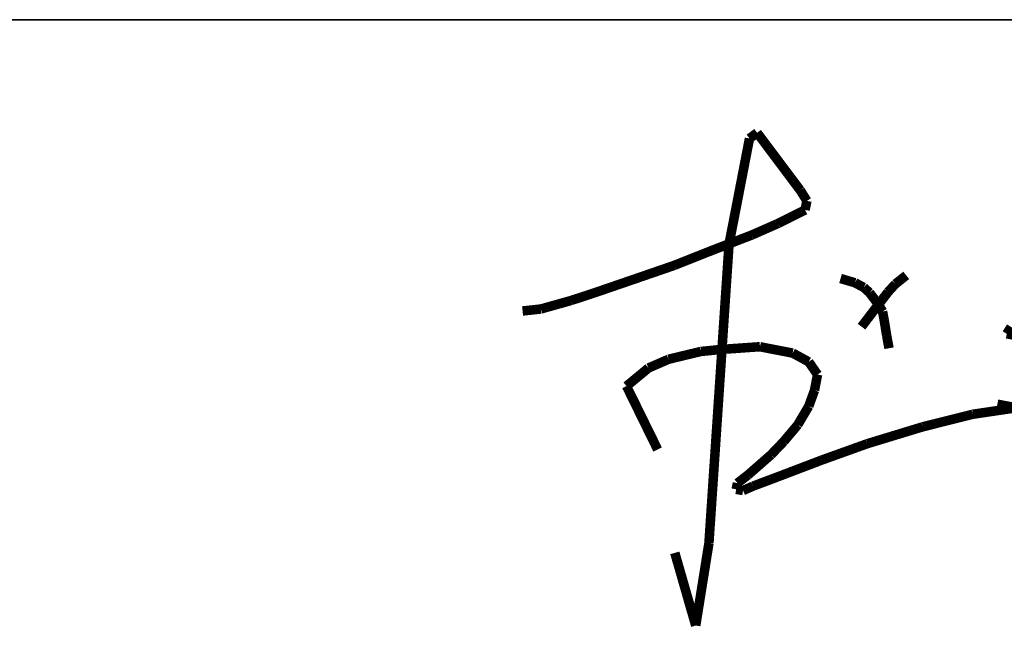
# Model space of a CAD drawing. Extents: x 797781 to 1255204, y 21234 to 1024248.
# Tile 734 of 1056: x 1004262 to 1005195, y 747631 to 748209. Entities that reach past the tile are written whole.
import ezdxf

# ---------------------------------------------------------------- set-up
doc = ezdxf.new("R2010")
doc.units = 0
doc.header["$LTSCALE"] = 1000
doc.header["$MEASUREMENT"] = 0
doc.layers.add('230303生产综合楼-平面图_t8$0$图框', color=4, linetype='Continuous', lineweight=35)
doc.layers.add('A-PUB_TITLE SIGNATURE', color=7, linetype='Continuous')

# ---------------------------------------------------------------- blocks, each defined once
blk = doc.blocks.new('A$C7B124B11')
at = {"layer": 'A-PUB_TITLE SIGNATURE', "const_width": 10}
for points in [[(-133.7, 197.1), (-141.7, 191.1)], [(-88.3, 136.6), (-133.7, 197.1)], [(-141.7, 191.1), (-149.1, 152.9)], [(-149.1, 152.9), (-155.8, 118.2)], [(-81.3, 125.4), (-88.3, 136.6)], [(-83.2, 115.9), (-81.3, 125.4)], [(-155.8, 118.2), (-163.2, 80.3)], [(-111.5, 101.7), (-83.2, 115.9)], [(-139.5, 89.4), (-111.5, 101.7)], [(-181.4, 73.2), (-139.5, 89.4)], [(-163.2, 80.3), (-184.4, -234.9)], [(-221.2, 57.4), (-181.4, 73.2)], [(-262.7, 43.1), (-221.2, 57.4)], [(23.2, 47), (11.9, 38)], [(-305.5, 28.4), (-262.7, 43.1)], [(-45.9, 43.7), (-30.7, 39.2)], [(-30.7, 39.2), (-21.5, 34.3)], [(11.9, 38), (4.1, 29.5)], [(-329.3, 20.6), (-305.5, 28.4)], [(-21.5, 34.3), (-15.4, 28.8)], [(-15.4, 28.8), (-6, 16.3)], [(4.1, 29.5), (-6, 16.3)], [(-361.3, 11.6), (-329.3, 20.6)], [(-6, 16.3), (-23.8, -7)], [(-6, 16.3), (-1.7, 9)], [(-380.5, 9.5), (-361.3, 11.6)], [(-1.7, 9), (0, 0)], [(0, 0), (2.6, -16.2)], [(133.5, -7.3), (129, -14.5)], [(129, -14.5), (139.8, -16.5)], [(2.6, -16.2), (5.1, -29.7)], [(-226.9, -41.3), (-192.9, -33.1)], [(-192.9, -33.1), (-170.7, -30.9)], [(-170.7, -30.9), (-130.7, -28.1)], [(-130.7, -28.1), (-117.1, -30.8)], [(-117.1, -30.8), (-96.3, -34.8)], [(-96.3, -34.8), (-79.4, -44)], [(-248, -50.5), (-226.9, -41.3)], [(-79.4, -44), (-70.1, -57.4)], [(-271.1, -69.6), (-248, -50.5)], [(-70.1, -57.4), (-73.3, -74)], [(-238.4, -136.3), (-271.1, -69.6)], [(-73.3, -74), (-79.4, -90.8)], [(-79.4, -90.8), (-90.9, -110.3)], [(93.2, -99.2), (139.1, -92.4)], [(139.1, -92.4), (119.1, -88.6)], [(40.6, -112.4), (93.2, -99.2)], [(-90.9, -110.3), (-105.6, -127.8)], [(-17.8, -130.2), (40.6, -112.4)], [(-105.6, -127.8), (-119.1, -141.9)], [(-65.9, -147.5), (-17.8, -130.2)], [(-119.1, -141.9), (-143.3, -163.1)], [(-108.1, -163.6), (-65.9, -147.5)], [(-143.3, -163.1), (-154.4, -171.7)], [(-138.1, -174.9), (-108.1, -163.6)], [(-154.4, -171.7), (-155.7, -178.2)], [(-155.7, -178.2), (-148.5, -179.5)], [(-148.5, -179.5), (-138.1, -174.9)], [(-184.4, -234.9), (-198.3, -321.6)], [(-198.3, -321.6), (-220.3, -245.1)]]:
    blk.add_lwpolyline(points, dxfattribs=at)
blk = doc.blocks.new('230303生产综合楼-平面图_t8$0$图签')
at = {"layer": '230303生产综合楼-平面图_t8$0$图框', "color": 4}
blk.add_line((-4000, 10700), (0, 10700), dxfattribs=at)
at = {"layer": 'A-PUB_TITLE SIGNATURE', "xscale": 0.9, "yscale": 0.9, "zscale": 0.9}
blk.add_blockref('A$C7B124B11', (-1630.81, 10415.46, 3949.16), dxfattribs=at)

msp = doc.modelspace()

# ---------------------------------------------------------------- block references
msp.add_blockref('230303生产综合楼-平面图_t8$0$图签', (1006711.66, 737509.33))

doc.saveas('drawing.dxf')
